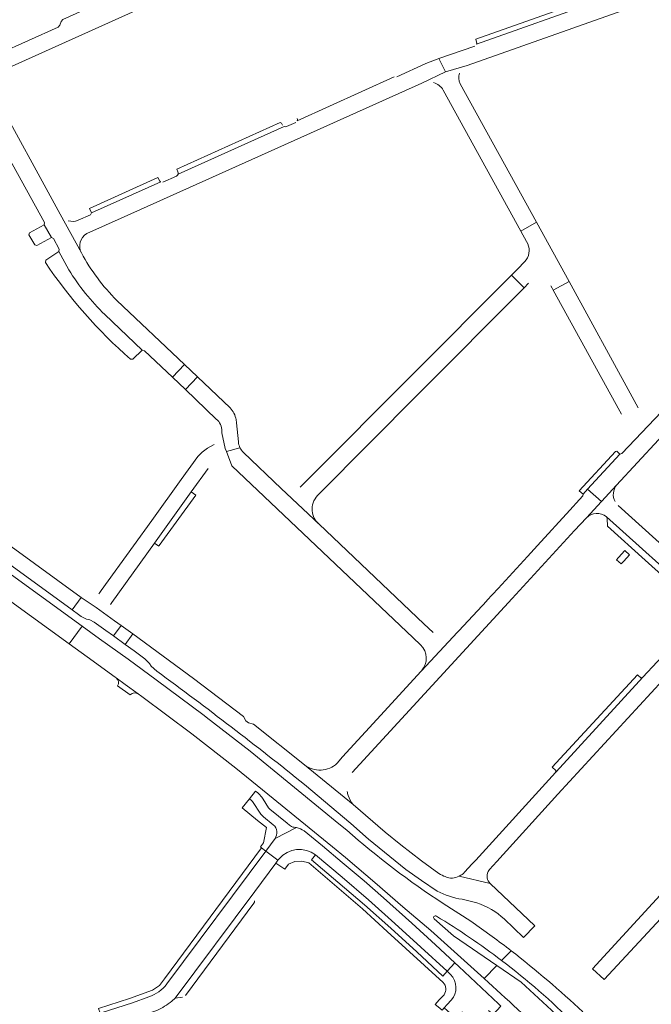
# Model space of a CAD drawing. Header units: metres. Extents: x 166325 to 190320, y 381923 to 404576.
# Tile 353 of 656: x 174619 to 174817, y 388693 to 389002. Entities that reach past the tile are written whole.
import ezdxf

# ---------------------------------------------------------------- set-up
doc = ezdxf.new("R2010")
doc.units = ezdxf.units.M
for name, color, linetype, lineweight in [('B-WE-VH-VERHARDING_ASFALT-GV', 8, 'Continuous', 18), ('B-WE-VH-VERHARDING_BETONSTRAATSTEEN-GV', 8, 'Continuous', 18), ('B-WE-VH-VERHARDING_STRAATBAKSTEEN-GV', 8, 'Continuous', 18)]:
    doc.layers.add(name, color=color, linetype=linetype, lineweight=lineweight)

msp = doc.modelspace()

# ---------------------------------------------------------------- linework, layer by layer
at = {"layer": 'B-WE-VH-VERHARDING_ASFALT-GV', "flags": 128}
for points in [[(174650.695, 389009.833), (174643.375, 389006.544), (174632.966, 389001.807), (174632.458, 389001.235), (174632.034, 389000.036), (174631.518, 388999.451), (174612.813, 388991.02), (174614.993, 388986.266), (174655.611, 389004.545)], [(174527.204, 388876.96), (174536.246, 388874.642), (174537.694, 388874.37), (174539.089, 388873.895), (174540.953, 388872.796), (174556.642, 388862.526), (174580.071, 388846.052), (174634.99, 388806.249), (174639.076, 388811.806), (174599.93, 388840.12)], [(174691.69, 388772.649), (174677.896, 388783.373), (174677.299, 388783.818), (174662.25, 388795.043), (174653.402, 388801.444), (174644.509, 388807.876), (174639.076, 388811.806), (174634.99, 388806.249), (174640.554, 388802.217), (174649.379, 388795.821), (174649.659, 388795.618), (174652.544, 388793.531), (174656.6, 388790.597), (174657.722, 388789.809), (174673.37, 388778.143), (174687.204, 388767.403), (174697.221, 388759.26), (174717.43, 388742.765), (174721.499, 388739.362), (174725.092, 388736.324), (174730.716, 388731.571), (174739.525, 388723.971), (174748.213, 388716.475)], [(174721.895, 388747.973), (174719.452, 388749.969), (174691.69, 388772.649)], [(174694.014, 388759.629), (174693.356, 388760.122), (174691.45, 388757.752), (174692.111, 388757.219)], [(174695.703, 388757.627), (174695.308, 388758.24)], [(174697.425, 388754.957), (174695.703, 388757.627)], [(174703.973, 388749.473), (174703.24, 388750.085), (174697.797, 388754.538)], [(174706.164, 388748.741), (174699.44, 388745.32), (174696.575, 388741.403), (174700.376, 388738.499), (174700.728, 388738.977)], [(174699.44, 388745.32), (174706.164, 388748.741), (174705.395, 388748.84)], [(174712.122, 388740.163), (174720.437, 388733.236), (174728.691, 388726.088), (174737.007, 388718.742), (174745.17, 388711.305), (174753.356, 388703.73), (174755.777, 388706.412), (174749.698, 388712.02), (174742.348, 388718.785), (174733.402, 388726.758), (174727.341, 388732.031), (174720.522, 388737.829), (174714.36, 388742.99), (174708.524, 388747.712)], [(174767.484, 388714.666), (174760.791, 388719.426), (174752.143, 388724.998)], [(174764.995, 388701.435), (174768.901, 388705.573), (174755.336, 388714.848), (174749.29, 388720.174)], [(174770.425, 388707.11), (174773.379, 388710.198)], [(174757.061, 388705.228), (174755.777, 388706.412), (174753.356, 388703.73), (174754.394, 388702.751)], [(174794.179, 388684.026), (174776.543, 388700.348), (174768.901, 388705.573), (174764.995, 388701.435)], [(174766.372, 388691.491), (174767.756, 388690.251), (174770.219, 388692.832), (174769.455, 388693.561), (174757.061, 388705.228)], [(174754.627, 388694.673), (174753.323, 388693.293), (174752.43, 388692.348), (174756.202, 388688.912), (174757.056, 388689.865), (174758.129, 388691.035)]]:
    msp.add_lwpolyline(points, dxfattribs=at)
at = {"layer": 'B-WE-VH-VERHARDING_ASFALT-GV'}
for points in [[(174695.308, 388758.24, 0.0814307), (174694.014, 388759.629)], [(174697.797, 388754.538, -0.0566031), (174697.425, 388754.957)], [(174698.905, 388749.575, -0.3968526), (174699.44, 388745.32)], [(174705.395, 388748.84, -0.1323543), (174703.973, 388749.473)], [(174708.524, 388747.712, 0.1135282), (174706.164, 388748.741)], [(174752.143, 388724.998, -0.0374315), (174721.895, 388747.973)], [(174700.728, 388738.977, -0.4061485), (174712.122, 388740.163)], [(174749.29, 388720.174, -0.942757), (174749.98, 388721.004)], [(174749.98, 388721.004, -0.0265923), (174770.425, 388707.11)], [(174748.213, 388716.475, -0.0030807), (174764.995, 388701.435)], [(174773.379, 388710.198, 0.0057048), (174767.484, 388714.666)], [(174795.903, 388691.011, 0.0227584), (174773.379, 388710.198)], [(174770.425, 388707.11, -0.032648), (174793.208, 388687.331)], [(174764.995, 388701.435, -0.0084826), (174806.354, 388662.633)]]:
    msp.add_lwpolyline(points, format="xyb", dxfattribs=at)
at = {"layer": 'B-WE-VH-VERHARDING_BETONSTRAATSTEEN-GV', "flags": 128}
for points in [[(174801.117, 389008.339), (174800.747, 389009.329), (174762.324, 388995.655), (174762.612, 388994.763)], [(174762.581, 388994.074), (174801.552, 389007.881)], [(174701.751, 388968.727), (174701.503, 388969.348), (174701.099, 388969.506), (174668.666, 388954.942), (174669.041, 388954.086)], [(174669.077, 388953.398), (174702.271, 388968.265)], [(174663.326, 388951.158), (174662.741, 388952.283), (174641.287, 388942.664), (174641.945, 388941.22), (174663.621, 388950.924)], [(174781.336, 388938.319), (174776.456, 388935.487), (174778.216, 388932.289), (174778.628, 388931.54)], [(174785.84, 388918.415), (174786.254, 388917.665), (174786.588, 388917.06), (174791.544, 388919.789), (174781.336, 388938.319)], [(174777.687, 388925.986), (174775.36, 388923.649), (174773.479, 388921.76), (174777.47, 388917.794), (174778.865, 388919.194)], [(174586.421, 388852.904), (174586.532, 388852.841), (174591.304, 388849.307), (174635.9, 388816.928), (174638.748, 388820.845), (174587.438, 388858.104)], [(174830.997, 388821.177), (174803.284, 388846.073)], [(174803.502, 388845.542), (174803.591, 388843.142), (174815.451, 388832.49), (174827.764, 388821.431)], [(174638.748, 388820.845), (174635.9, 388816.928), (174637.895, 388815.476)], [(174641.38, 388813.808), (174642.833, 388813.089), (174646.423, 388810.494), (174648.827, 388808.756), (174651.247, 388812.034), (174649.202, 388813.532), (174643.386, 388817.666), (174638.748, 388820.845)], [(174708.67, 388768.439), (174692.677, 388781.177), (174691.147, 388781.588), (174690.346, 388782.222), (174689.618, 388783.578), (174673.946, 388795.412), (174654.867, 388809.383), (174652.481, 388806.114), (174655.333, 388804.052), (174658.687, 388801.627), (174660.123, 388800.145), (174660.695, 388799.314), (174662.378, 388797.733)], [(174656.6, 388790.597), (174652.544, 388793.531), (174649.659, 388795.618)], [(174650.123, 388793.115), (174654.111, 388790.308)], [(174750.788, 388734.317), (174745.349, 388738.318), (174738.816, 388743.395), (174733.936, 388747.334), (174723.936, 388755.932), (174708.67, 388768.439)], [(174708.65, 388762.276), (174723.169, 388750.033), (174728.734, 388745.142), (174740.451, 388735.67), (174745.281, 388732.202), (174750.278, 388728.867)], [(174692.111, 388757.219), (174691.45, 388757.752), (174689.193, 388754.908), (174693.928, 388750.988), (174696.757, 388748.793), (174695.818, 388743.996), (174694.861, 388742.705), (174695.239, 388742.425), (174696.575, 388741.403), (174699.44, 388745.32)], [(174694.764, 388753.258), (174692.616, 388756.597)], [(174698.905, 388749.575), (174695.822, 388752.112)], [(174696.575, 388741.403), (174695.239, 388742.425), (174664.855, 388701.398), (174663.251, 388699.328), (174661.041, 388697.82), (174653.84, 388695.212), (174644.178, 388692.05), (174644.658, 388690.587), (174644.977, 388690.691), (174654.812, 388693.904), (174659.947, 388695.732)], [(174665.571, 388699.776), (174696.575, 388741.403)], [(174693.135, 388728.757), (174699.742, 388737.641), (174700.37, 388738.491), (174700.376, 388738.499), (174696.575, 388741.403), (174665.571, 388699.776)], [(174754.394, 388702.751), (174753.356, 388703.73), (174751.983, 388702.262), (174743.843, 388709.833), (174735.685, 388717.266), (174727.43, 388724.547), (174719.173, 388731.692), (174710.886, 388738.609), (174712.122, 388740.163)], [(174700.728, 388738.977), (174700.376, 388738.499), (174700.37, 388738.491), (174699.742, 388737.641), (174702.469, 388735.681), (174703.674, 388737.26), (174705.675, 388738.117), (174707.84, 388738.25), (174710.029, 388737.733), (174726.838, 388723.318), (174734.577, 388716.253), (174752.118, 388700.283)], [(174771.224, 388720.127), (174777.325, 388714.313), (174780.808, 388717.949), (174766.85, 388731.234), (174757.146, 388733.544)], [(174667.112, 388694.417), (174668.152, 388695.348), (174693.135, 388728.757)], [(174693.135, 388728.757), (174668.152, 388695.348), (174668.192, 388695.363), (174670.45, 388695.632)], [(174671.425, 388696.177), (174692.846, 388725.056)], [(174758.084, 388726.312), (174762.686, 388725.181)], [(174752.385, 388696.403), (174750.833, 388694.767), (174749.579, 388693.384), (174750.532, 388692.581), (174751.759, 388691.548), (174752.407, 388692.324), (174752.43, 388692.348), (174753.323, 388693.293), (174754.627, 388694.673)], [(174659.947, 388695.732), (174654.812, 388693.904), (174644.977, 388690.691), (174646.413, 388686.104), (174662.37, 388691.487)]]:
    msp.add_lwpolyline(points, dxfattribs=at)
at = {"layer": 'B-WE-VH-VERHARDING_BETONSTRAATSTEEN-GV'}
for points in [[(174762.612, 388994.763, -0.1742358), (174762.581, 388994.074)], [(174706.351, 388970.832, -0.2004351), (174706.366, 388970.076)], [(174669.041, 388954.086, -0.1717825), (174669.077, 388953.398)], [(174663.621, 388950.924, -0.1126161), (174663.326, 388951.158)], [(174778.628, 388931.54, -0.30217), (174777.687, 388925.986)], [(174803.284, 388846.073, -0.172745), (174803.502, 388845.542)], [(174637.895, 388815.476, 0.1293058), (174641.38, 388813.808)], [(174649.659, 388795.618, -0.3831518), (174650.123, 388793.115)], [(174662.378, 388797.733, -0.0112948), (174708.65, 388762.276)], [(174654.111, 388790.308, -0.369347), (174656.6, 388790.597)], [(174692.616, 388756.597, -0.0133228), (174692.111, 388757.219)], [(174695.822, 388752.112, -0.0298618), (174694.764, 388753.258)], [(174752.797, 388733.384, -0.0535091), (174750.788, 388734.317)], [(174757.146, 388733.544, -0.2497045), (174752.797, 388733.384)], [(174750.278, 388728.867, 0.0903623), (174758.084, 388726.312)], [(174692.846, 388725.056, 0.152406), (174693.063, 388725.836)], [(174762.686, 388725.181, -0.1053727), (174771.224, 388720.127)], [(174754.627, 388694.673, 0.3987361), (174754.394, 388702.751)], [(174659.947, 388695.732, 0.1400759), (174665.571, 388699.776)], [(174752.118, 388700.283, -0.363687), (174752.385, 388696.403)], [(174662.37, 388691.487, 0.0773125), (174667.112, 388694.417)]]:
    msp.add_lwpolyline(points, format="xyb", dxfattribs=at)
at = {"layer": 'B-WE-VH-VERHARDING_BETONSTRAATSTEEN-GV', "flags": 128}
for points in [[(174675.122, 388889.9), (174671.044, 388893.775), (174667.294, 388889.778), (174671.35, 388885.921)], [(174807.484, 388865.696), (174806.532, 388866.584), (174806.115, 388866.562), (174794.775, 388854.243), (174795.946, 388853.164), (174797.362, 388854.702)], [(174674.628, 388852.896), (174673.225, 388853.894), (174661.677, 388837.845), (174663.022, 388836.852), (174663.172, 388837.059)], [(174654.867, 388809.383), (174651.247, 388812.034), (174648.827, 388808.756), (174652.481, 388806.114)], [(174814.709, 388795.851), (174814.145, 388795.572), (174813.026, 388796.612), (174786.304, 388767.635), (174787.449, 388766.653), (174787.296, 388765.972), (174787.532, 388766.231)], [(174712.122, 388740.163), (174710.886, 388738.609), (174719.173, 388731.692), (174727.43, 388724.547), (174735.685, 388717.266), (174743.843, 388709.833), (174751.983, 388702.262), (174753.356, 388703.73), (174745.17, 388711.305), (174737.007, 388718.742), (174728.691, 388726.088), (174720.437, 388733.236)]]:
    msp.add_lwpolyline(points, close=True, dxfattribs=at)
at = {"layer": 'B-WE-VH-VERHARDING_STRAATBAKSTEEN-GV', "flags": 128}
for points in [[(174762.002, 388993.508), (174750.807, 388989.592), (174752.808, 388985.373), (174759.669, 388987.388), (174810.134, 389005.253)], [(174745.476, 388981.888), (174752.808, 388985.373), (174750.807, 388989.592), (174750.245, 388989.396), (174746.724, 388987.991), (174737.609, 388983.84)], [(174759.669, 388987.388), (174752.808, 388985.373), (174745.476, 388981.888)], [(174736.791, 388983.826), (174706.366, 388970.076)], [(174632.087, 388940.818), (174610.837, 388979.645), (174610.353, 388980.648)], [(174640.443, 388934.754), (174652.189, 388940.025), (174745.476, 388981.888)], [(174752.156, 388979.66), (174776.456, 388935.487), (174781.336, 388938.319), (174757.472, 388981.637)], [(174605.933, 388977.183), (174606.805, 388975.599), (174606.813, 388975.406), (174606.858, 388974.403), (174615.158, 388959.272), (174615.948, 388958.727), (174627.251, 388938.197), (174627.136, 388937.544), (174629.378, 388933.498), (174629.999, 388933.242), (174631.808, 388929.884), (174631.703, 388929.192), (174634.839, 388923.445)], [(174705.928, 388969.586), (174703.037, 388968.288), (174702.656, 388968.199), (174702.271, 388968.265), (174669.077, 388953.398)], [(174668.538, 388952.786), (174664.282, 388950.887)], [(174663.621, 388950.924), (174641.945, 388941.22), (174641.638, 388940.677), (174637.733, 388938.923)], [(174638.779, 388928.686), (174632.087, 388940.818)], [(174634.839, 388923.445), (174631.703, 388929.192), (174627.692, 388926.457), (174627.52, 388925.736)], [(174777.47, 388917.794), (174773.479, 388921.76), (174710.471, 388858.497), (174707.332, 388855.345)], [(174791.544, 388919.789), (174786.588, 388917.06), (174807.504, 388879.16), (174808.033, 388878.202)], [(174813.169, 388880.217), (174811.305, 388883.629), (174791.544, 388919.789)], [(174713.304, 388853.218), (174744.454, 388884.642), (174777.47, 388917.794)], [(174646.139, 388909.386), (174657.823, 388898.212), (174658.559, 388898.085), (174667.294, 388889.778), (174671.044, 388893.775), (174649.903, 388913.862)], [(174654.139, 388895.463), (174654.881, 388895.444), (174657.823, 388898.212), (174646.139, 388909.386)], [(174861.251, 388906.87), (174857.526, 388911.33), (174856.97, 388911.183), (174823.229, 388881.786), (174823.109, 388881.135), (174820.56, 388878.91), (174808.072, 388865.855), (174807.484, 388865.696), (174797.362, 388854.702), (174801.685, 388850.825), (174806.434, 388855.982), (174819.57, 388870.19), (174822.396, 388873.073), (174826.016, 388876.491), (174854.721, 388901.511)], [(174685.353, 388880.18), (174675.122, 388889.9), (174671.35, 388885.921), (174681.049, 388876.698), (174681.458, 388876.309)], [(174808.072, 388865.855), (174820.56, 388878.91)], [(174687.951, 388869.512), (174687.361, 388875.484), (174687.261, 388876.492)], [(174685.895, 388862.072), (174684.198, 388866.518), (174683.87, 388867.468), (174682.768, 388872.378)], [(174682.768, 388872.378), (174683.87, 388867.468), (174684.198, 388866.518), (174688.467, 388867.708)], [(174680.369, 388868.662), (174678.329, 388867.524), (174676.575, 388866.283), (174675.264, 388864.951), (174670.057, 388857.751), (174660.844, 388844.889), (174655.141, 388837.012), (174644.994, 388822.997), (174644.527, 388822.329), (174644.229, 388821.903)], [(174688.467, 388867.708), (174684.198, 388866.518), (174685.895, 388862.072), (174742.724, 388808.192), (174745.041, 388805.996)], [(174713.254, 388843.717), (174701.355, 388854.921), (174689.528, 388866.16)], [(174673.225, 388853.894), (174678.498, 388861.221)], [(174647.94, 388818.604), (174648.097, 388818.923), (174648.28, 388819.228), (174661.677, 388837.845), (174673.225, 388853.894)], [(174701.355, 388854.921), (174713.254, 388843.717), (174712.712, 388844.232)], [(174773.699, 388820.511), (174793.268, 388841.736), (174796.97, 388845.752), (174801.685, 388850.825), (174797.362, 388854.702), (174795.946, 388853.164), (174795.883, 388852.617), (174794.821, 388851.457), (174791.751, 388848.105), (174781.63, 388837.057), (174778.509, 388833.65), (174769.3, 388823.596), (174765.83, 388819.813), (174765.774, 388819.753), (174757.036, 388810.391), (174756.606, 388809.932), (174745.295, 388797.829), (174745.192, 388797.719), (174731.381, 388782.545), (174727.822, 388778.685), (174720.552, 388770.861), (174718.888, 388768.888)], [(174806.434, 388855.982), (174801.685, 388850.825), (174796.97, 388845.752)], [(174914.806, 388752.389), (174914.157, 388752.932), (174880.999, 388782.845), (174851.031, 388809.888), (174806.895, 388849.639)], [(174803.284, 388846.073), (174830.997, 388821.177), (174831.032, 388821.144), (174842.058, 388811.138), (174868.47, 388787.432), (174868.602, 388787.312), (174879.027, 388777.803), (174880.06, 388776.871), (174910.935, 388749.016)], [(174748.942, 388809.828), (174746.082, 388812.544), (174713.254, 388843.717)], [(174638.748, 388820.845), (174643.386, 388817.666), (174649.202, 388813.532)], [(174723.569, 388766.041), (174773.699, 388820.511)], [(174831.399, 388813.818), (174828.112, 388810.238), (174814.709, 388795.851), (174787.532, 388766.231), (174787.296, 388765.972), (174762.307, 388738.577), (174761.181, 388737.342), (174758.826, 388734.778)], [(174745.295, 388797.829), (174756.606, 388809.932)], [(174766.25, 388734.971), (174766.438, 388735.281), (174766.661, 388735.568), (174768.916, 388738.153), (174787.992, 388759.182), (174831.876, 388806.768)], [(174869.032, 388780.865), (174865.225, 388776.731), (174850.056, 388760.067), (174840.821, 388749.986), (174827.144, 388735.159), (174798.865, 388704.5), (174802.606, 388701.123), (174821.667, 388721.768), (174828.233, 388728.933), (174858.508, 388761.975)], [(174708.67, 388768.439), (174723.936, 388755.932)], [(174757.146, 388733.544), (174766.85, 388731.234)]]:
    msp.add_lwpolyline(points, dxfattribs=at)
at = {"layer": 'B-WE-VH-VERHARDING_STRAATBAKSTEEN-GV'}
for points in [[(174757.472, 388981.637, -0.2156032), (174757.269, 388985.009)], [(174749.1, 388982.069, -0.1882715), (174752.156, 388979.66)], [(174669.077, 388953.398, -0.2145595), (174668.538, 388952.786)], [(174637.733, 388938.923, -0.1748302), (174634.673, 388938.772)], [(174638.779, 388928.686, -0.3974349), (174640.443, 388934.754)], [(174649.903, 388913.862, -0.0732939), (174638.779, 388928.686)], [(174627.52, 388925.736, 0.0656661), (174654.139, 388895.463)], [(174634.839, 388923.445, 0.0639811), (174646.139, 388909.386)], [(174687.261, 388876.492, 0.1541277), (174685.353, 388880.18)], [(174681.458, 388876.309, -0.2192628), (174682.768, 388872.378)], [(174688.467, 388867.708, -0.0809664), (174687.951, 388869.512)], [(174689.528, 388866.16, -0.0808472), (174688.467, 388867.708)], [(174805.962, 388850.858, -0.2990008), (174806.434, 388855.982)], [(174711.051, 388848.479, -0.2230825), (174713.304, 388853.218)], [(174712.712, 388844.232, -0.1913523), (174711.051, 388848.479)], [(174796.97, 388845.752, -0.3733034), (174803.284, 388846.073)], [(174745.041, 388805.996, -0.4050765), (174745.295, 388797.829)], [(174713.857, 388766.752, -0.1806583), (174708.67, 388768.439)], [(174718.888, 388768.888, -0.1812614), (174713.857, 388766.752)], [(174722.356, 388758.792, -0.0409324), (174722.07, 388760.064)], [(174723.936, 388755.932, -0.1021778), (174722.356, 388758.792)], [(174758.826, 388734.778, -0.0916526), (174757.146, 388733.544)], [(174766.85, 388731.234, -0.3354703), (174766.25, 388734.971)]]:
    msp.add_lwpolyline(points, format="xyb", dxfattribs=at)
at = {"layer": 'B-WE-VH-VERHARDING_STRAATBAKSTEEN-GV', "flags": 128}
for points in [[(174627.136, 388937.544), (174622.558, 388935.005), (174622.36, 388934.323), (174624.176, 388931.197), (174624.833, 388930.999), (174629.378, 388933.498)], [(174810.507, 388834.197), (174809.01, 388835.541), (174807.02, 388833.323), (174806.393, 388832.625), (174807.901, 388831.293), (174808.718, 388832.204)]]:
    msp.add_lwpolyline(points, close=True, dxfattribs=at)

doc.saveas('drawing.dxf')
